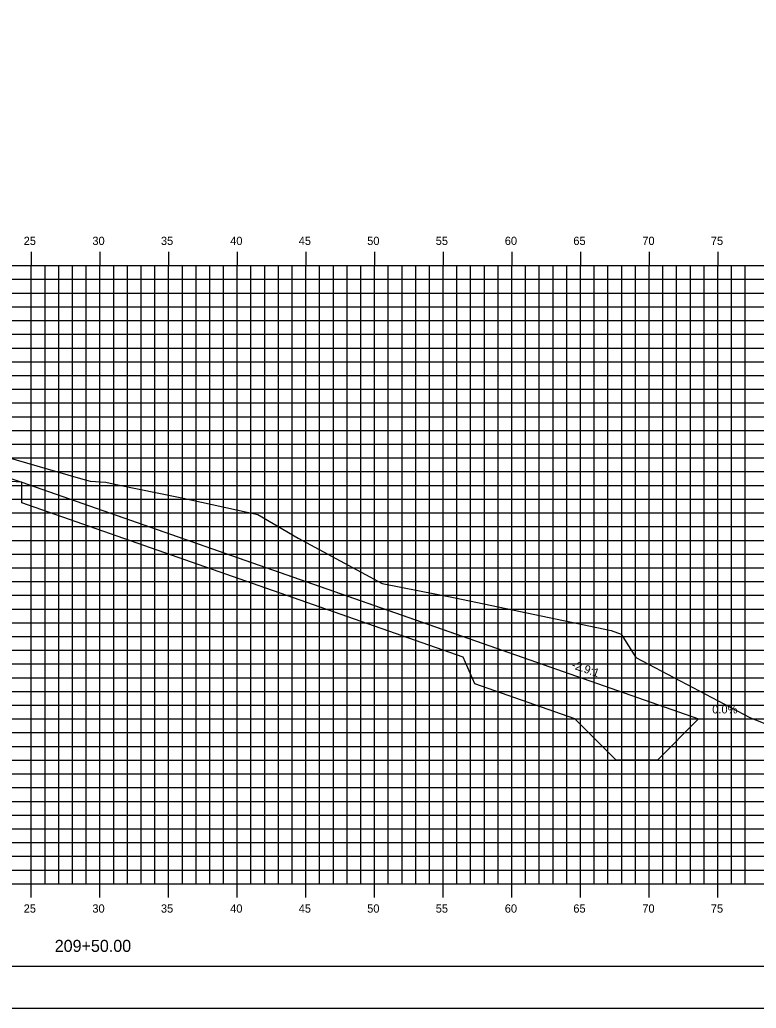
# Model space of a CAD drawing. Extents: x 850598 to 870284, y 366541 to 366651.
# Drawn here: x 869524.4 to 869578, y 366541.2 to 366613.1 of the extents above; entities that cross this region are included whole.
import ezdxf

# ---------------------------------------------------------------- set-up
doc = ezdxf.new("R2010")
doc.units = 0
for name, color, linetype in [('ANNOTATION', 7, 'Continuous'), ('BORDER', 7, 'Continuous'), ('D_Drainage_RipRap', 7, 'Continuous'), ('D_Roadway_Centerline', 7, 'Continuous'), ('D_Roadway_SlopeLines', 7, 'Continuous'), ('D_Roadway_SubGrade', 7, 'Continuous'), ('H_V ANNOTATION', 7, 'Continuous'), ('MAJOR', 7, 'Continuous'), ('MINOR', 7, 'Continuous'), ('PLOT BOUNDARY', 7, 'Continuous'), ('S_Roadway_Centerline', 7, 'Continuous')]:
    doc.layers.add(name, color=color, linetype=linetype)

msp = doc.modelspace()

# ---------------------------------------------------------------- linework, layer by layer
at = {"layer": 'BORDER'}
msp.add_line((869455.204, 366544.225), (869615.204, 366544.225), dxfattribs=at)
at = {"layer": 'D_Drainage_RipRap'}
msp.add_lwpolyline([(869556.653, 366568.222), (869563.94, 366565.672), (869573.802, 366562.222), (869570.802, 366559.222), (869567.802, 366559.222), (869564.802, 366562.222), (869557.515, 366564.772), (869556.653, 366566.722), (869524.52, 366577.964), (869524.52, 366579.464)], close=True, dxfattribs=at)
at = {"layer": 'D_Roadway_Centerline'}
msp.add_lwpolyline([(869467.614, 366583.033), (869468.614, 366582.528), (869469.614, 366582.025), (869470.614, 366581.522), (869471.614, 366581.022), (869474.12, 366579.769), (869478.61, 366581.265), (869485.203, 366583.463), (869489.203, 366583.583), (869500.203, 366582.923), (869511.203, 366582.263), (869515.203, 366582.023), (869517.203, 366581.903), (869524.52, 366579.464), (869556.653, 366568.222), (869563.94, 366565.672), (869573.802, 366562.222), (869577.802, 366562.222)], dxfattribs=at)
at = {"layer": 'D_Roadway_SlopeLines'}
msp.add_lwpolyline([(869524.52, 366579.464), (869573.802, 366562.222), (869573.802, 366562.222)], dxfattribs=at)
at = {"layer": 'D_Roadway_SubGrade'}
msp.add_lwpolyline([(869511.203, 366581.763), (869512.203, 366581.703), (869512.203, 366581.953), (869517.203, 366581.653), (869517.203, 366581.903), (869524.52, 366579.464), (869511.203, 366580.263)], close=True, dxfattribs=at)
at = {"layer": 'MAJOR'}
for p, q in [((869525.203, 366596.227), (869525.203, 366595.225)), ((869525.203, 366596.227), (869525.203, 366595.225)), ((869530.203, 366596.227), (869530.203, 366595.225)), ((869530.203, 366596.227), (869530.203, 366595.225)), ((869535.203, 366596.227), (869535.203, 366595.225)), ((869535.203, 366596.227), (869535.203, 366595.225)), ((869540.203, 366596.227), (869540.203, 366595.225)), ((869540.203, 366596.227), (869540.203, 366595.225)), ((869545.203, 366596.227), (869545.203, 366595.225)), ((869545.203, 366596.227), (869545.203, 366595.225)), ((869550.203, 366596.227), (869550.203, 366595.225)), ((869550.203, 366596.227), (869550.203, 366595.225)), ((869555.203, 366596.227), (869555.203, 366595.225)), ((869555.203, 366596.227), (869555.203, 366595.225)), ((869560.203, 366596.227), (869560.203, 366595.225)), ((869560.203, 366596.227), (869560.203, 366595.225)), ((869565.203, 366596.227), (869565.203, 366595.225)), ((869565.203, 366596.227), (869565.203, 366595.225)), ((869570.203, 366596.227), (869570.203, 366595.225)), ((869570.203, 366596.227), (869570.203, 366595.225)), ((869575.203, 366596.227), (869575.203, 366595.225)), ((869575.203, 366596.227), (869575.203, 366595.225)), ((869460.203, 366595.225), (869600.203, 366595.225)), ((869460.203, 366595.225), (869600.203, 366595.225)), ((869460.203, 366595.225), (869600.203, 366595.225)), ((869460.203, 366595.225), (869600.203, 366595.225)), ((869525.203, 366550.225), (869525.203, 366595.225)), ((869525.203, 366550.225), (869525.203, 366595.225)), ((869530.203, 366550.225), (869530.203, 366595.225)), ((869530.203, 366550.225), (869530.203, 366595.225)), ((869535.203, 366550.225), (869535.203, 366595.225)), ((869535.203, 366550.225), (869535.203, 366595.225)), ((869540.203, 366550.225), (869540.203, 366595.225)), ((869540.203, 366550.225), (869540.203, 366595.225)), ((869545.203, 366550.225), (869545.203, 366595.225)), ((869545.203, 366550.225), (869545.203, 366595.225)), ((869550.203, 366550.225), (869550.203, 366595.225)), ((869550.203, 366550.225), (869550.203, 366595.225)), ((869555.203, 366550.225), (869555.203, 366595.225)), ((869555.203, 366550.225), (869555.203, 366595.225)), ((869560.203, 366550.225), (869560.203, 366595.225)), ((869560.203, 366550.225), (869560.203, 366595.225)), ((869565.203, 366550.225), (869565.203, 366595.225)), ((869565.203, 366550.225), (869565.203, 366595.225)), ((869570.203, 366550.225), (869570.203, 366595.225)), ((869570.203, 366550.225), (869570.203, 366595.225)), ((869575.203, 366550.225), (869575.203, 366595.225)), ((869575.203, 366550.225), (869575.203, 366595.225)), ((869460.203, 366590.225), (869600.203, 366590.225)), ((869460.203, 366590.225), (869600.203, 366590.225)), ((869460.203, 366585.225), (869600.203, 366585.225)), ((869460.203, 366585.225), (869600.203, 366585.225)), ((869460.203, 366580.225), (869600.203, 366580.225)), ((869460.203, 366580.225), (869600.203, 366580.225)), ((869460.203, 366575.225), (869600.203, 366575.225)), ((869460.203, 366575.225), (869600.203, 366575.225)), ((869460.203, 366570.225), (869600.203, 366570.225)), ((869460.203, 366570.225), (869600.203, 366570.225)), ((869460.203, 366565.225), (869600.203, 366565.225)), ((869460.203, 366565.225), (869600.203, 366565.225)), ((869460.203, 366560.225), (869600.203, 366560.225)), ((869460.203, 366560.225), (869600.203, 366560.225)), ((869460.203, 366555.225), (869600.203, 366555.225)), ((869460.203, 366555.225), (869600.203, 366555.225)), ((869460.203, 366550.225), (869600.203, 366550.225)), ((869460.203, 366550.225), (869600.203, 366550.225)), ((869460.203, 366550.225), (869600.203, 366550.225)), ((869460.203, 366550.225), (869600.203, 366550.225)), ((869525.203, 366549.223), (869525.203, 366550.225)), ((869525.203, 366549.223), (869525.203, 366550.225)), ((869530.203, 366549.223), (869530.203, 366550.225)), ((869530.203, 366549.223), (869530.203, 366550.225)), ((869535.203, 366549.223), (869535.203, 366550.225)), ((869535.203, 366549.223), (869535.203, 366550.225)), ((869540.203, 366549.223), (869540.203, 366550.225)), ((869540.203, 366549.223), (869540.203, 366550.225)), ((869545.203, 366549.223), (869545.203, 366550.225)), ((869545.203, 366549.223), (869545.203, 366550.225)), ((869550.203, 366549.223), (869550.203, 366550.225)), ((869550.203, 366549.223), (869550.203, 366550.225)), ((869555.203, 366549.223), (869555.203, 366550.225)), ((869555.203, 366549.223), (869555.203, 366550.225)), ((869560.203, 366549.223), (869560.203, 366550.225)), ((869560.203, 366549.223), (869560.203, 366550.225)), ((869565.203, 366549.223), (869565.203, 366550.225)), ((869565.203, 366549.223), (869565.203, 366550.225)), ((869570.203, 366549.223), (869570.203, 366550.225)), ((869570.203, 366549.223), (869570.203, 366550.225)), ((869575.203, 366549.223), (869575.203, 366550.225)), ((869575.203, 366549.223), (869575.203, 366550.225))]:
    msp.add_line(p, q, dxfattribs=at)
at = {"layer": 'MINOR'}
for p, q in [((869526.203, 366550.225), (869526.203, 366595.225)), ((869526.203, 366550.225), (869526.203, 366595.225)), ((869527.203, 366550.225), (869527.203, 366595.225)), ((869527.203, 366550.225), (869527.203, 366595.225)), ((869528.203, 366550.225), (869528.203, 366595.225)), ((869528.203, 366550.225), (869528.203, 366595.225)), ((869529.203, 366550.225), (869529.203, 366595.225)), ((869529.203, 366550.225), (869529.203, 366595.225)), ((869531.203, 366550.225), (869531.203, 366595.225)), ((869531.203, 366550.225), (869531.203, 366595.225)), ((869532.203, 366550.225), (869532.203, 366595.225)), ((869532.203, 366550.225), (869532.203, 366595.225)), ((869533.203, 366550.225), (869533.203, 366595.225)), ((869533.203, 366550.225), (869533.203, 366595.225)), ((869534.203, 366550.225), (869534.203, 366595.225)), ((869534.203, 366550.225), (869534.203, 366595.225)), ((869536.203, 366550.225), (869536.203, 366595.225)), ((869536.203, 366550.225), (869536.203, 366595.225)), ((869537.203, 366550.225), (869537.203, 366595.225)), ((869537.203, 366550.225), (869537.203, 366595.225)), ((869538.203, 366550.225), (869538.203, 366595.225)), ((869538.203, 366550.225), (869538.203, 366595.225)), ((869539.203, 366550.225), (869539.203, 366595.225)), ((869539.203, 366550.225), (869539.203, 366595.225)), ((869541.203, 366550.225), (869541.203, 366595.225)), ((869541.203, 366550.225), (869541.203, 366595.225)), ((869542.203, 366550.225), (869542.203, 366595.225)), ((869542.203, 366550.225), (869542.203, 366595.225)), ((869543.203, 366550.225), (869543.203, 366595.225)), ((869543.203, 366550.225), (869543.203, 366595.225)), ((869544.203, 366550.225), (869544.203, 366595.225)), ((869544.203, 366550.225), (869544.203, 366595.225)), ((869546.203, 366550.225), (869546.203, 366595.225)), ((869546.203, 366550.225), (869546.203, 366595.225)), ((869547.203, 366550.225), (869547.203, 366595.225)), ((869547.203, 366550.225), (869547.203, 366595.225)), ((869548.203, 366550.225), (869548.203, 366595.225)), ((869548.203, 366550.225), (869548.203, 366595.225)), ((869549.203, 366550.225), (869549.203, 366595.225)), ((869549.203, 366550.225), (869549.203, 366595.225)), ((869551.203, 366550.225), (869551.203, 366595.225)), ((869551.203, 366550.225), (869551.203, 366595.225)), ((869552.203, 366550.225), (869552.203, 366595.225)), ((869552.203, 366550.225), (869552.203, 366595.225)), ((869553.203, 366550.225), (869553.203, 366595.225)), ((869553.203, 366550.225), (869553.203, 366595.225)), ((869554.203, 366550.225), (869554.203, 366595.225)), ((869554.203, 366550.225), (869554.203, 366595.225)), ((869556.203, 366550.225), (869556.203, 366595.225)), ((869556.203, 366550.225), (869556.203, 366595.225)), ((869557.203, 366550.225), (869557.203, 366595.225)), ((869557.203, 366550.225), (869557.203, 366595.225)), ((869558.203, 366550.225), (869558.203, 366595.225)), ((869558.203, 366550.225), (869558.203, 366595.225)), ((869559.203, 366550.225), (869559.203, 366595.225)), ((869559.203, 366550.225), (869559.203, 366595.225)), ((869561.203, 366550.225), (869561.203, 366595.225)), ((869561.203, 366550.225), (869561.203, 366595.225)), ((869562.203, 366550.225), (869562.203, 366595.225)), ((869562.203, 366550.225), (869562.203, 366595.225)), ((869563.203, 366550.225), (869563.203, 366595.225)), ((869563.203, 366550.225), (869563.203, 366595.225)), ((869564.203, 366550.225), (869564.203, 366595.225)), ((869564.203, 366550.225), (869564.203, 366595.225)), ((869566.203, 366550.225), (869566.203, 366595.225)), ((869566.203, 366550.225), (869566.203, 366595.225)), ((869567.203, 366550.225), (869567.203, 366595.225)), ((869567.203, 366550.225), (869567.203, 366595.225)), ((869568.203, 366550.225), (869568.203, 366595.225)), ((869568.203, 366550.225), (869568.203, 366595.225)), ((869569.203, 366550.225), (869569.203, 366595.225)), ((869569.203, 366550.225), (869569.203, 366595.225)), ((869571.203, 366550.225), (869571.203, 366595.225)), ((869571.203, 366550.225), (869571.203, 366595.225)), ((869572.203, 366550.225), (869572.203, 366595.225)), ((869572.203, 366550.225), (869572.203, 366595.225)), ((869573.203, 366550.225), (869573.203, 366595.225)), ((869573.203, 366550.225), (869573.203, 366595.225)), ((869574.203, 366550.225), (869574.203, 366595.225)), ((869574.203, 366550.225), (869574.203, 366595.225)), ((869576.203, 366550.225), (869576.203, 366595.225)), ((869576.203, 366550.225), (869576.203, 366595.225)), ((869577.203, 366550.225), (869577.203, 366595.225)), ((869577.203, 366550.225), (869577.203, 366595.225)), ((869460.203, 366594.225), (869600.203, 366594.225)), ((869460.203, 366594.225), (869600.203, 366594.225)), ((869460.203, 366593.225), (869600.203, 366593.225)), ((869460.203, 366593.225), (869600.203, 366593.225)), ((869460.203, 366592.225), (869600.203, 366592.225)), ((869460.203, 366592.225), (869600.203, 366592.225)), ((869460.203, 366591.225), (869600.203, 366591.225)), ((869460.203, 366591.225), (869600.203, 366591.225)), ((869460.203, 366589.225), (869600.203, 366589.225)), ((869460.203, 366589.225), (869600.203, 366589.225)), ((869460.203, 366588.225), (869600.203, 366588.225)), ((869460.203, 366588.225), (869600.203, 366588.225)), ((869460.203, 366587.225), (869600.203, 366587.225)), ((869460.203, 366587.225), (869600.203, 366587.225)), ((869460.203, 366586.225), (869600.203, 366586.225)), ((869460.203, 366586.225), (869600.203, 366586.225)), ((869460.203, 366584.225), (869600.203, 366584.225)), ((869460.203, 366584.225), (869600.203, 366584.225)), ((869460.203, 366583.225), (869600.203, 366583.225)), ((869460.203, 366583.225), (869600.203, 366583.225)), ((869460.203, 366582.225), (869600.203, 366582.225)), ((869460.203, 366582.225), (869600.203, 366582.225)), ((869460.203, 366581.225), (869600.203, 366581.225)), ((869460.203, 366581.225), (869600.203, 366581.225)), ((869460.203, 366579.225), (869600.203, 366579.225)), ((869460.203, 366579.225), (869600.203, 366579.225)), ((869460.203, 366578.225), (869600.203, 366578.225)), ((869460.203, 366578.225), (869600.203, 366578.225)), ((869460.203, 366577.225), (869600.203, 366577.225)), ((869460.203, 366577.225), (869600.203, 366577.225)), ((869460.203, 366576.225), (869600.203, 366576.225)), ((869460.203, 366576.225), (869600.203, 366576.225)), ((869460.203, 366574.225), (869600.203, 366574.225)), ((869460.203, 366574.225), (869600.203, 366574.225)), ((869460.203, 366573.225), (869600.203, 366573.225)), ((869460.203, 366573.225), (869600.203, 366573.225)), ((869460.203, 366572.225), (869600.203, 366572.225)), ((869460.203, 366572.225), (869600.203, 366572.225)), ((869460.203, 366571.225), (869600.203, 366571.225)), ((869460.203, 366571.225), (869600.203, 366571.225)), ((869460.203, 366569.225), (869600.203, 366569.225)), ((869460.203, 366569.225), (869600.203, 366569.225)), ((869460.203, 366568.225), (869600.203, 366568.225)), ((869460.203, 366568.225), (869600.203, 366568.225)), ((869460.203, 366567.225), (869600.203, 366567.225)), ((869460.203, 366567.225), (869600.203, 366567.225)), ((869460.203, 366566.225), (869600.203, 366566.225)), ((869460.203, 366566.225), (869600.203, 366566.225)), ((869460.203, 366564.225), (869600.203, 366564.225)), ((869460.203, 366564.225), (869600.203, 366564.225)), ((869460.203, 366563.225), (869600.203, 366563.225)), ((869460.203, 366563.225), (869600.203, 366563.225)), ((869460.203, 366562.225), (869600.203, 366562.225)), ((869460.203, 366562.225), (869600.203, 366562.225)), ((869460.203, 366561.225), (869600.203, 366561.225)), ((869460.203, 366561.225), (869600.203, 366561.225)), ((869460.203, 366559.225), (869600.203, 366559.225)), ((869460.203, 366559.225), (869600.203, 366559.225)), ((869460.203, 366558.225), (869600.203, 366558.225)), ((869460.203, 366558.225), (869600.203, 366558.225)), ((869460.203, 366557.225), (869600.203, 366557.225)), ((869460.203, 366557.225), (869600.203, 366557.225)), ((869460.203, 366556.225), (869600.203, 366556.225)), ((869460.203, 366556.225), (869600.203, 366556.225)), ((869460.203, 366554.225), (869600.203, 366554.225)), ((869460.203, 366554.225), (869600.203, 366554.225)), ((869460.203, 366553.225), (869600.203, 366553.225)), ((869460.203, 366553.225), (869600.203, 366553.225)), ((869460.203, 366552.225), (869600.203, 366552.225)), ((869460.203, 366552.225), (869600.203, 366552.225)), ((869460.203, 366551.225), (869600.203, 366551.225)), ((869460.203, 366551.225), (869600.203, 366551.225))]:
    msp.add_line(p, q, dxfattribs=at)
at = {"layer": 'PLOT BOUNDARY'}
msp.add_lwpolyline([(869447.11, 366541.166), (869617.11, 366541.166), (869617.11, 366651.166), (869447.11, 366651.166)], close=True, dxfattribs=at)
at = {"layer": 'S_Roadway_Centerline'}
msp.add_lwpolyline([(869521.076, 366581.964), (869528.609, 366579.768), (869529.482, 366579.538), (869530.62, 366579.467), (869531.389, 366579.296), (869536.049, 366578.337), (869541.709, 366577.105), (869544.65, 366575.391), (869550.759, 366572.072), (869556.064, 366571.043), (869564.414, 366569.299), (869567.445, 366568.664), (869568.153, 366568.393), (869569.222, 366566.693), (869577.528, 366562.332), (869584.821, 366559.395), (869595.469, 366556.731), (869600.203, 366555.328)], dxfattribs=at)

# ---------------------------------------------------------------- texts
at = {"layer": 'ANNOTATION'}
msp.add_text('-2.9:1', height=0.6, rotation=340.71705, dxfattribs=at).set_placement((869564.51, 366565.932))
msp.add_text('0.0%', height=0.6, dxfattribs=at).set_placement((869574.801, 366562.624))
at = {"layer": 'H_V ANNOTATION'}
for s, height, p in [('25', 0.6, (869524.649, 366596.725)), ('30', 0.6, (869529.652, 366596.725)), ('35', 0.6, (869534.644, 366596.725)), ('40', 0.6, (869539.689, 366596.725)), ('45', 0.6, (869544.681, 366596.725)), ('50', 0.6, (869549.668, 366596.725)), ('55', 0.6, (869554.66, 366596.725)), ('60', 0.6, (869559.689, 366596.725)), ('65', 0.6, (869564.681, 366596.725)), ('70', 0.6, (869569.705, 366596.725)), ('75', 0.6, (869574.697, 366596.725)), ('25', 0.6, (869524.649, 366548.125)), ('30', 0.6, (869529.652, 366548.125)), ('35', 0.6, (869534.644, 366548.125)), ('40', 0.6, (869539.689, 366548.125)), ('45', 0.6, (869544.681, 366548.125)), ('50', 0.6, (869549.668, 366548.125)), ('55', 0.6, (869554.66, 366548.125)), ('60', 0.6, (869559.689, 366548.125)), ('65', 0.6, (869564.681, 366548.125)), ('70', 0.6, (869569.705, 366548.125)), ('75', 0.6, (869574.697, 366548.125)), ('209+50.00', 0.875, (869526.91, 366545.268))]:
    msp.add_text(s, height=height, dxfattribs=at).set_placement(p)

doc.saveas('drawing.dxf')
